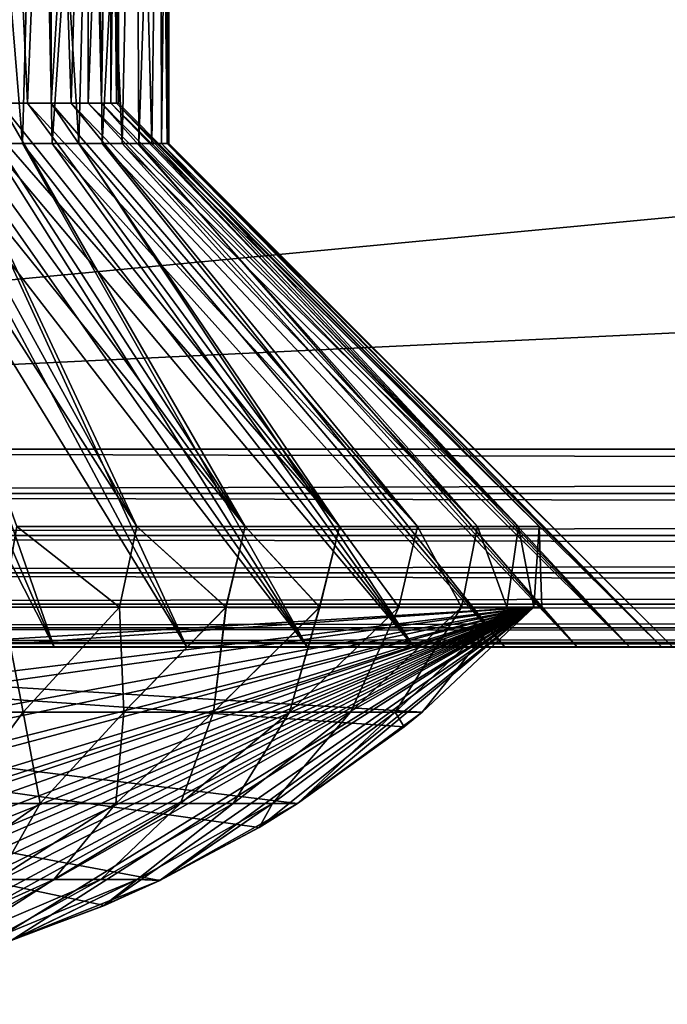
# Model space of a CAD drawing. Header units: metres. Extents: x -44 to 117, y -432 to 89.
# Tile 1014 of 1056: x -27.99 to -24.78, y 79.53 to 84.41. Entities that reach past the tile are written whole.
import ezdxf

# ---------------------------------------------------------------- set-up
doc = ezdxf.new("R2010")
doc.units = ezdxf.units.M
doc.layers.add('solid_125568', color=7, linetype='CONTINUOUS')

msp = doc.modelspace()

# ---------------------------------------------------------------- linework, layer by layer
at = {"layer": 'solid_125568'}
for points in [[(36.877968, 82.282547, 459.877502), (-37.000347, 89.300003, 460), (-36.939213, 85.791275, 459.938751)], [(36.939213, 85.791275, 459.938751), (-37.000347, 89.300003, 460), (36.877968, 82.282547, 459.877502)], [(-36.939213, 85.791275, 440.061249), (37.00037, 89.300003, 440), (-36.877968, 82.282547, 440.122498)], [(-36.877968, 82.282547, 440.122498), (37.00037, 89.300003, 440), (36.939213, 85.791275, 440.061249)], [(-28.137487, 83.800003, 452.023254), (-28.232943, 86.904884, 452.105896), (-27.893377, 86.904884, 451.76767)], [(-27.976759, 83.800003, 448.137482), (-27.893377, 86.904884, 448.23233), (-28.232943, 86.904884, 447.894104)], [(-28.137487, 83.800003, 447.976746), (-27.976759, 83.800003, 448.137482), (-28.232943, 86.904884, 447.894104)], [(-27.976759, 83.800003, 451.862518), (-28.137487, 83.800003, 452.023254), (-27.893377, 86.904884, 451.76767)], [(-28.085548, 86.904884, 451.606415), (-28.08493, 84, 451.607025), (-27.952095, 84, 451.433899)], [(-27.834936, 86.904884, 451.25), (-28.085548, 86.904884, 451.606415), (-27.952095, 84, 451.433899)], [(-28.085548, 86.904884, 448.393585), (-27.952095, 84, 448.566101), (-28.08493, 84, 448.392975)], [(-28.085548, 86.904884, 448.393585), (-27.834936, 86.904884, 448.75), (-27.952095, 84, 448.566101)], [(-27.829859, 83.800003, 451.689087), (-27.976759, 83.800003, 451.862518), (-27.893377, 86.904884, 451.76767)], [(-27.976759, 83.800003, 448.137482), (-27.829859, 83.800003, 448.310913), (-27.893377, 86.904884, 448.23233)], [(-27.834936, 86.904884, 451.25), (-27.952095, 84, 451.433899), (-27.834927, 84, 451.249969)], [(-27.834936, 86.904884, 448.75), (-27.834927, 84, 448.750031), (-27.952095, 84, 448.566101)], [(-27.829859, 83.800003, 451.689087), (-27.893377, 86.904884, 451.76767), (-27.619251, 86.904884, 451.374512)], [(-27.697798, 83.800003, 448.49588), (-27.619251, 86.904884, 448.625488), (-27.893377, 86.904884, 448.23233)], [(-27.829859, 83.800003, 448.310913), (-27.697798, 83.800003, 448.49588), (-27.893377, 86.904884, 448.23233)], [(-27.834936, 86.904884, 451.25), (-27.834927, 84, 451.249969), (-27.734245, 84, 451.05658)], [(-27.651577, 86.904884, 450.854767), (-27.834936, 86.904884, 451.25), (-27.734245, 84, 451.05658)], [(-27.834936, 86.904884, 448.75), (-27.651577, 86.904884, 449.145233), (-27.834927, 84, 448.750031)], [(-27.651577, 86.904884, 449.145233), (-27.734245, 84, 448.94342), (-27.834927, 84, 448.750031)], [(-27.697798, 83.800003, 451.50412), (-27.829859, 83.800003, 451.689087), (-27.619251, 86.904884, 451.374512)], [(-27.651577, 86.904884, 450.854767), (-27.734245, 84, 451.05658), (-27.650743, 84, 450.85498)], [(-27.651577, 86.904884, 449.145233), (-27.650743, 84, 449.14502), (-27.734245, 84, 448.94342)], [(-27.58145, 83.800003, 451.308868), (-27.697798, 83.800003, 451.50412), (-27.619251, 86.904884, 451.374512)], [(-27.697798, 83.800003, 448.49588), (-27.58145, 83.800003, 448.691132), (-27.619251, 86.904884, 448.625488)], [(-27.651577, 86.904884, 450.854767), (-27.650743, 84, 450.85498), (-27.585205, 84, 450.647125)], [(-27.537981, 86.904884, 450.434113), (-27.651577, 86.904884, 450.854767), (-27.585205, 84, 450.647125)], [(-27.651577, 86.904884, 449.145233), (-27.537981, 86.904884, 449.565887), (-27.650743, 84, 449.14502)], [(-27.537981, 86.904884, 449.565887), (-27.585205, 84, 449.352875), (-27.650743, 84, 449.14502)], [(-27.58145, 83.800003, 451.308868), (-27.619251, 86.904884, 451.374512), (-27.415846, 86.904884, 450.940552)], [(-27.481621, 83.800003, 448.895355), (-27.415846, 86.904884, 449.059448), (-27.619251, 86.904884, 448.625488)], [(-27.58145, 83.800003, 448.691132), (-27.481621, 83.800003, 448.895355), (-27.619251, 86.904884, 448.625488)], [(-27.537981, 86.904884, 450.434113), (-27.585205, 84, 450.647125), (-27.53797, 84, 450.434052)], [(-27.537981, 86.904884, 449.565887), (-27.53797, 84, 449.565948), (-27.585205, 84, 449.352875)], [(-27.481621, 83.800003, 451.104645), (-27.58145, 83.800003, 451.308868), (-27.415846, 86.904884, 450.940552)], [(-27.537981, 86.904884, 450.434113), (-27.53797, 84, 450.434052), (-27.509516, 84, 450.217926)], [(-27.537981, 86.904884, 450.434113), (-27.509516, 84, 450.217926), (-27.5, 84, 450)], [(-27.50086, 86.904884, 450), (-27.537981, 86.904884, 450.434113), (-27.5, 84, 450)], [(-27.537981, 86.904884, 449.565887), (-27.50086, 86.904884, 450), (-27.53797, 84, 449.565948)], [(-27.50086, 86.904884, 450), (-27.509516, 84, 449.782074), (-27.53797, 84, 449.565948)], [(-27.50086, 86.904884, 450), (-27.5, 84, 450), (-27.509516, 84, 449.782074)], [(-27.399004, 83.800003, 450.892914), (-27.481621, 83.800003, 451.104645), (-27.415846, 86.904884, 450.940552)], [(-27.481621, 83.800003, 448.895355), (-27.399004, 83.800003, 449.107086), (-27.415846, 86.904884, 449.059448)], [(-27.399004, 83.800003, 450.892914), (-27.415846, 86.904884, 450.940552), (-27.293962, 86.904884, 450.484467)], [(-27.33415, 83.800003, 449.324921), (-27.293962, 86.904884, 449.515533), (-27.415846, 86.904884, 449.059448)], [(-27.399004, 83.800003, 449.107086), (-27.33415, 83.800003, 449.324921), (-27.415846, 86.904884, 449.059448)], [(-27.33415, 83.800003, 450.675079), (-27.399004, 83.800003, 450.892914), (-27.293962, 86.904884, 450.484467)], [(-27.287506, 83.800003, 450.452637), (-27.33415, 83.800003, 450.675079), (-27.293962, 86.904884, 450.484467)], [(-27.33415, 83.800003, 449.324921), (-27.287506, 83.800003, 449.547363), (-27.293962, 86.904884, 449.515533)], [(-27.287506, 83.800003, 450.452637), (-27.293962, 86.904884, 450.484467), (-27.25, 86.904884, 450)], [(-27.293962, 86.904884, 449.515533), (-27.25, 83.800003, 450), (-27.25, 86.904884, 450)], [(-27.259392, 83.800003, 449.772919), (-27.25, 83.800003, 450), (-27.293962, 86.904884, 449.515533)], [(-27.287506, 83.800003, 449.547363), (-27.259392, 83.800003, 449.772919), (-27.293962, 86.904884, 449.515533)], [(-27.259392, 83.800003, 450.227081), (-27.287506, 83.800003, 450.452637), (-27.25, 86.904884, 450)], [(-27.25, 83.800003, 450), (-27.259392, 83.800003, 450.227081), (-27.25, 86.904884, 450)], [(-36.939213, 85.791275, 459.938751), (-36.877968, 82.282547, 459.877502), (36.877968, 82.282547, 459.877502)], [(36.939213, 85.791275, 440.061249), (36.877968, 82.282547, 440.122498), (-36.877968, 82.282547, 440.122498)], [(-28.749996, 84, 452.16507), (-28.004168, 81.900002, 454.14447), (-27.408808, 81.900002, 453.800751)], [(-28.566006, 84, 452.047852), (-28.749996, 84, 452.16507), (-27.408808, 81.900002, 453.800751)], [(-28.749996, 84, 447.83493), (-27.408808, 81.900002, 446.199249), (-28.004168, 81.900002, 445.85553)], [(-28.749996, 84, 447.83493), (-28.566006, 84, 447.952148), (-27.408808, 81.900002, 446.199249)], [(-28.566006, 84, 452.047852), (-27.408808, 81.900002, 453.800751), (-26.871223, 81.900002, 453.37207)], [(-28.393082, 84, 451.915161), (-28.566006, 84, 452.047852), (-26.871223, 81.900002, 453.37207)], [(-28.566006, 84, 447.952148), (-28.393082, 84, 448.084839), (-27.408808, 81.900002, 446.199249)], [(-28.23217, 84, 451.7677), (-28.393082, 84, 451.915161), (-26.871223, 81.900002, 453.37207)], [(-28.393082, 84, 448.084839), (-26.871223, 81.900002, 446.62793), (-27.408808, 81.900002, 446.199249)], [(-28.393082, 84, 448.084839), (-28.23217, 84, 448.2323), (-26.871223, 81.900002, 446.62793)], [(-28.23217, 84, 451.7677), (-26.871223, 81.900002, 453.37207), (-26.40353, 81.900002, 452.868011)], [(-28.08493, 84, 451.607025), (-28.23217, 84, 451.7677), (-26.40353, 81.900002, 452.868011)], [(-28.23217, 84, 448.2323), (-28.08493, 84, 448.392975), (-26.871223, 81.900002, 446.62793)], [(-27.952095, 84, 451.433899), (-28.08493, 84, 451.607025), (-26.40353, 81.900002, 452.868011)], [(-28.08493, 84, 448.392975), (-26.40353, 81.900002, 447.131989), (-26.871223, 81.900002, 446.62793)], [(-28.08493, 84, 448.392975), (-27.952095, 84, 448.566101), (-26.40353, 81.900002, 447.131989)], [(-27.952095, 84, 451.433899), (-26.40353, 81.900002, 452.868011), (-26.016243, 81.900002, 452.299927)], [(-27.834927, 84, 451.249969), (-27.952095, 84, 451.433899), (-26.016243, 81.900002, 452.299927)], [(-27.952095, 84, 448.566101), (-27.834927, 84, 448.750031), (-26.40353, 81.900002, 447.131989)], [(-27.734245, 84, 451.05658), (-27.834927, 84, 451.249969), (-26.016243, 81.900002, 452.299927)], [(-27.834927, 84, 448.750031), (-26.016243, 81.900002, 447.700073), (-26.40353, 81.900002, 447.131989)], [(-27.834927, 84, 448.750031), (-27.734245, 84, 448.94342), (-26.016243, 81.900002, 447.700073)], [(-27.734245, 84, 451.05658), (-26.016243, 81.900002, 452.299927), (-25.717987, 81.900002, 451.680573)], [(-27.650743, 84, 450.85498), (-27.734245, 84, 451.05658), (-25.717987, 81.900002, 451.680573)], [(-27.734245, 84, 448.94342), (-25.717987, 81.900002, 448.319427), (-26.016243, 81.900002, 447.700073)], [(-27.734245, 84, 448.94342), (-27.650743, 84, 449.14502), (-25.717987, 81.900002, 448.319427)], [(-27.650743, 84, 450.85498), (-25.717987, 81.900002, 451.680573), (-25.515356, 81.900002, 451.023712)], [(-27.585205, 84, 450.647125), (-27.650743, 84, 450.85498), (-25.515356, 81.900002, 451.023712)], [(-27.650743, 84, 449.14502), (-27.585205, 84, 449.352875), (-25.717987, 81.900002, 448.319427)], [(-27.53797, 84, 450.434052), (-27.585205, 84, 450.647125), (-25.515356, 81.900002, 451.023712)], [(-27.585205, 84, 449.352875), (-25.515356, 81.900002, 448.976288), (-25.717987, 81.900002, 448.319427)], [(-27.585205, 84, 449.352875), (-27.53797, 84, 449.565948), (-25.515356, 81.900002, 448.976288)], [(-27.53797, 84, 450.434052), (-25.515356, 81.900002, 451.023712), (-25.412868, 81.900002, 450.343842)], [(-27.509516, 84, 450.217926), (-27.53797, 84, 450.434052), (-25.412868, 81.900002, 450.343842)], [(-27.53797, 84, 449.565948), (-27.509516, 84, 449.782074), (-25.515356, 81.900002, 448.976288)], [(-27.5, 84, 450), (-27.509516, 84, 450.217926), (-25.412868, 81.900002, 450.343842)], [(-27.509516, 84, 449.782074), (-25.412868, 81.900002, 449.656158), (-25.515356, 81.900002, 448.976288)], [(-27.509516, 84, 449.782074), (-27.5, 84, 450), (-25.412868, 81.900002, 449.656158)], [(-27.5, 84, 450), (-25.412868, 81.900002, 450.343842), (-25.412868, 81.900002, 449.656158)], [(-27.819099, 81.300003, 445.224426), (-28.89534, 83.800003, 447.481628), (-29.107061, 83.800003, 447.399017)], [(-28.520912, 81.300003, 444.962646), (-27.819099, 81.300003, 445.224426), (-29.107061, 83.800003, 447.399017)], [(-27.819084, 81.300003, 454.775574), (-28.89534, 83.800003, 452.518372), (-28.69116, 83.800003, 452.418549)], [(-28.520903, 81.300003, 455.037323), (-28.89534, 83.800003, 452.518372), (-27.819084, 81.300003, 454.775574)], [(-27.819099, 81.300003, 445.224426), (-28.69116, 83.800003, 447.581451), (-28.89534, 83.800003, 447.481628)], [(-27.161633, 81.300003, 454.416565), (-28.69116, 83.800003, 452.418549), (-28.495886, 83.800003, 452.302216)], [(-27.819084, 81.300003, 454.775574), (-28.69116, 83.800003, 452.418549), (-27.161633, 81.300003, 454.416565)], [(-27.161642, 81.300003, 445.583405), (-28.495886, 83.800003, 447.697784), (-28.69116, 83.800003, 447.581451)], [(-27.819099, 81.300003, 445.224426), (-27.161642, 81.300003, 445.583405), (-28.69116, 83.800003, 447.581451)], [(-27.161633, 81.300003, 454.416565), (-28.495886, 83.800003, 452.302216), (-28.310911, 83.800003, 452.170135)], [(-26.561974, 81.300003, 446.032318), (-28.310911, 83.800003, 447.829865), (-28.495886, 83.800003, 447.697784)], [(-27.161642, 81.300003, 445.583405), (-26.561974, 81.300003, 446.032318), (-28.495886, 83.800003, 447.697784)], [(-26.561958, 81.300003, 453.967651), (-28.310911, 83.800003, 452.170135), (-28.137487, 83.800003, 452.023254)], [(-27.161633, 81.300003, 454.416565), (-28.310911, 83.800003, 452.170135), (-26.561958, 81.300003, 453.967651)], [(-26.561974, 81.300003, 446.032318), (-28.137487, 83.800003, 447.976746), (-28.310911, 83.800003, 447.829865)], [(-26.561958, 81.300003, 453.967651), (-28.137487, 83.800003, 452.023254), (-27.976759, 83.800003, 451.862518)], [(-26.032324, 81.300003, 446.561981), (-27.976759, 83.800003, 448.137482), (-28.137487, 83.800003, 447.976746)], [(-26.561974, 81.300003, 446.032318), (-26.032324, 81.300003, 446.561981), (-28.137487, 83.800003, 447.976746)], [(-26.032314, 81.300003, 453.438019), (-27.976759, 83.800003, 451.862518), (-27.829859, 83.800003, 451.689087)], [(-26.561958, 81.300003, 453.967651), (-27.976759, 83.800003, 451.862518), (-26.032314, 81.300003, 453.438019)], [(-26.032324, 81.300003, 446.561981), (-27.829859, 83.800003, 448.310913), (-27.976759, 83.800003, 448.137482)], [(-26.032314, 81.300003, 453.438019), (-27.829859, 83.800003, 451.689087), (-27.697798, 83.800003, 451.50412)], [(-25.583424, 81.300003, 447.161621), (-27.697798, 83.800003, 448.49588), (-27.829859, 83.800003, 448.310913)], [(-26.032324, 81.300003, 446.561981), (-25.583424, 81.300003, 447.161621), (-27.829859, 83.800003, 448.310913)], [(-25.583418, 81.300003, 452.838348), (-27.697798, 83.800003, 451.50412), (-27.58145, 83.800003, 451.308868)], [(-26.032314, 81.300003, 453.438019), (-27.697798, 83.800003, 451.50412), (-25.583418, 81.300003, 452.838348)], [(-25.583424, 81.300003, 447.161621), (-27.58145, 83.800003, 448.691132), (-27.697798, 83.800003, 448.49588)], [(-25.224432, 81.300003, 452.180939), (-27.58145, 83.800003, 451.308868), (-27.481621, 83.800003, 451.104645)], [(-25.583418, 81.300003, 452.838348), (-27.58145, 83.800003, 451.308868), (-25.224432, 81.300003, 452.180939)], [(-25.224436, 81.300003, 447.819061), (-27.481621, 83.800003, 448.895355), (-27.58145, 83.800003, 448.691132)], [(-25.583424, 81.300003, 447.161621), (-25.224436, 81.300003, 447.819061), (-27.58145, 83.800003, 448.691132)], [(-25.224432, 81.300003, 452.180939), (-27.481621, 83.800003, 451.104645), (-27.399004, 83.800003, 450.892914)], [(-24.962673, 81.300003, 448.520874), (-27.399004, 83.800003, 449.107086), (-27.481621, 83.800003, 448.895355)], [(-25.224436, 81.300003, 447.819061), (-24.962673, 81.300003, 448.520874), (-27.481621, 83.800003, 448.895355)], [(-24.962669, 81.300003, 451.479126), (-27.399004, 83.800003, 450.892914), (-27.33415, 83.800003, 450.675079)], [(-25.224432, 81.300003, 452.180939), (-27.399004, 83.800003, 450.892914), (-24.962669, 81.300003, 451.479126)], [(-24.962673, 81.300003, 448.520874), (-27.33415, 83.800003, 449.324921), (-27.399004, 83.800003, 449.107086)], [(-24.962669, 81.300003, 451.479126), (-27.33415, 83.800003, 450.675079), (-27.287506, 83.800003, 450.452637)], [(-24.803438, 81.300003, 449.252838), (-27.287506, 83.800003, 449.547363), (-27.33415, 83.800003, 449.324921)], [(-24.962673, 81.300003, 448.520874), (-24.803438, 81.300003, 449.252838), (-27.33415, 83.800003, 449.324921)], [(-24.803438, 81.300003, 450.747162), (-27.287506, 83.800003, 450.452637), (-27.259392, 83.800003, 450.227081)], [(-24.962669, 81.300003, 451.479126), (-27.287506, 83.800003, 450.452637), (-24.803438, 81.300003, 450.747162)], [(-24.803438, 81.300003, 449.252838), (-27.259392, 83.800003, 449.772919), (-27.287506, 83.800003, 449.547363)], [(-24.803438, 81.300003, 450.747162), (-27.259392, 83.800003, 450.227081), (-27.25, 83.800003, 450)], [(-24.75, 81.300003, 450), (-27.25, 83.800003, 450), (-27.259392, 83.800003, 449.772919)], [(-24.803438, 81.300003, 449.252838), (-24.75, 81.300003, 450), (-27.259392, 83.800003, 449.772919)], [(-24.803438, 81.300003, 450.747162), (-27.25, 83.800003, 450), (-24.75, 81.300003, 450)], [(-36.877968, 82.063995, 459.849426), (36.877968, 82.063995, 459.849426), (36.877968, 82.282547, 459.877502)], [(-36.877968, 82.282547, 459.877502), (-36.877968, 82.063995, 459.849426), (36.877968, 82.282547, 459.877502)], [(36.877968, 82.063995, 440.150574), (-36.877968, 82.063995, 440.150574), (-36.877968, 82.282547, 440.122498)], [(36.877968, 82.282547, 440.122498), (36.877968, 82.063995, 440.150574), (-36.877968, 82.282547, 440.122498)], [(-36.877968, 81.855713, 459.77356), (36.877968, 81.855713, 459.77356), (36.877968, 82.063995, 459.849426)], [(-36.877968, 82.063995, 459.849426), (-36.877968, 81.855713, 459.77356), (36.877968, 82.063995, 459.849426)], [(36.877968, 81.855713, 440.22644), (-36.877968, 81.855713, 440.22644), (-36.877968, 82.063995, 440.150574)], [(36.877968, 82.063995, 440.150574), (36.877968, 81.855713, 440.22644), (-36.877968, 82.063995, 440.150574)], [(-28.004168, 81.900002, 454.14447), (-28.0741, 81.5, 454.177429), (-27.494604, 81.5, 453.857849)], [(-27.494427, 81.5, 446.142273), (-28.073954, 81.5, 445.822632), (-28.004168, 81.900002, 445.85553)], [(-27.408808, 81.900002, 453.800751), (-28.004168, 81.900002, 454.14447), (-27.494604, 81.5, 453.857849)], [(-27.494427, 81.5, 446.142273), (-28.004168, 81.900002, 445.85553), (-27.408808, 81.900002, 446.199249)], [(-27.408808, 81.900002, 453.800751), (-27.494604, 81.5, 453.857849), (-26.96685, 81.5, 453.458313)], [(-26.96665, 81.5, 446.54184), (-27.494427, 81.5, 446.142273), (-27.408808, 81.900002, 446.199249)], [(-26.871223, 81.900002, 453.37207), (-27.408808, 81.900002, 453.800751), (-26.96685, 81.5, 453.458313)], [(-26.96665, 81.5, 446.54184), (-27.408808, 81.900002, 446.199249), (-26.871223, 81.900002, 446.62793)], [(-26.871223, 81.900002, 453.37207), (-26.96685, 81.5, 453.458313), (-26.5019, 81.5, 452.987183)], [(-26.50169, 81.5, 447.013062), (-26.96665, 81.5, 446.54184), (-26.871223, 81.900002, 446.62793)], [(-26.40353, 81.900002, 452.868011), (-26.871223, 81.900002, 453.37207), (-26.5019, 81.5, 452.987183)], [(-26.50169, 81.5, 447.013062), (-26.871223, 81.900002, 446.62793), (-26.40353, 81.900002, 447.131989)], [(-26.40353, 81.900002, 452.868011), (-26.5019, 81.5, 452.987183), (-26.109463, 81.5, 452.454315)], [(-26.109272, 81.5, 447.54599), (-26.50169, 81.5, 447.013062), (-26.40353, 81.900002, 447.131989)], [(-26.016243, 81.900002, 452.299927), (-26.40353, 81.900002, 452.868011), (-26.109463, 81.5, 452.454315)], [(-26.109272, 81.5, 447.54599), (-26.40353, 81.900002, 447.131989), (-26.016243, 81.900002, 447.700073)], [(-26.016243, 81.900002, 452.299927), (-26.109463, 81.5, 452.454315), (-25.797575, 81.5, 451.870728)], [(-25.797382, 81.5, 448.1297), (-26.109272, 81.5, 447.54599), (-26.016243, 81.900002, 447.700073)], [(-25.717987, 81.900002, 451.680573), (-26.016243, 81.900002, 452.299927), (-25.797575, 81.5, 451.870728)], [(-25.797382, 81.5, 448.1297), (-26.016243, 81.900002, 447.700073), (-25.717987, 81.900002, 448.319427)], [(-25.717987, 81.900002, 451.680573), (-25.797575, 81.5, 451.870728), (-25.57263, 81.5, 451.248352)], [(-25.572531, 81.5, 448.751984), (-25.797382, 81.5, 448.1297), (-25.717987, 81.900002, 448.319427)], [(-25.515356, 81.900002, 451.023712), (-25.717987, 81.900002, 451.680573), (-25.57263, 81.5, 451.248352)], [(-25.572531, 81.5, 448.751984), (-25.717987, 81.900002, 448.319427), (-25.515356, 81.900002, 448.976288)], [(-25.515356, 81.900002, 451.023712), (-25.57263, 81.5, 451.248352), (-25.439299, 81.5, 450.600006)], [(-25.572531, 81.5, 448.751984), (-25.515356, 81.900002, 448.976288), (-25.439344, 81.5, 449.399902)], [(-25.412868, 81.900002, 450.343842), (-25.515356, 81.900002, 451.023712), (-25.439299, 81.5, 450.600006)], [(-25.515356, 81.900002, 448.976288), (-25.412868, 81.900002, 449.656158), (-25.439344, 81.5, 449.399902)], [(-25.412868, 81.900002, 449.656158), (-25.4, 81.5, 449.999176), (-25.439344, 81.5, 449.399902)], [(-25.412868, 81.900002, 450.343842), (-25.439299, 81.5, 450.600006), (-25.4, 81.5, 449.999176)], [(-25.412868, 81.900002, 449.656158), (-25.412868, 81.900002, 450.343842), (-25.4, 81.5, 449.999176)], [(-36.877968, 81.669258, 459.653656), (36.877968, 81.669258, 459.653656), (36.877968, 81.855713, 459.77356)], [(-36.877968, 81.855713, 459.77356), (-36.877968, 81.669258, 459.653656), (36.877968, 81.855713, 459.77356)], [(36.877968, 81.669258, 440.346344), (-36.877968, 81.669258, 440.346344), (-36.877968, 81.855713, 440.22644)], [(36.877968, 81.855713, 440.22644), (36.877968, 81.669258, 440.346344), (-36.877968, 81.855713, 440.22644)], [(-36.877968, 81.513794, 459.495636), (36.877968, 81.513794, 459.495636), (36.877968, 81.669258, 459.653656)], [(-36.877968, 81.669258, 459.653656), (-36.877968, 81.513794, 459.495636), (36.877968, 81.669258, 459.653656)], [(36.877968, 81.513794, 440.504364), (-36.877968, 81.513794, 440.504364), (-36.877968, 81.669258, 440.346344)], [(36.877968, 81.669258, 440.346344), (36.877968, 81.513794, 440.504364), (-36.877968, 81.669258, 440.346344)], [(-36.877968, 81.396965, 459.307251), (36.877968, 81.396965, 459.307251), (36.877968, 81.513794, 459.495636)], [(-36.877968, 81.513794, 459.495636), (-36.877968, 81.396965, 459.307251), (36.877968, 81.513794, 459.495636)], [(36.877968, 81.396965, 440.692749), (-36.877968, 81.396965, 440.692749), (-36.877968, 81.513794, 440.504364)], [(36.877968, 81.513794, 440.504364), (36.877968, 81.396965, 440.692749), (-36.877968, 81.513794, 440.504364)], [(-25.439344, 81.5, 449.399902), (-34.560654, 81.5, 450.600098), (-34.560703, 81.5, 449.399994)], [(-25.992897, 80.978844, 449.399994), (-25.439344, 81.5, 449.399902), (-34.560703, 81.5, 449.399994)], [(-26.083326, 80.904945, 449.399994), (-25.992897, 80.978844, 449.399994), (-34.560703, 81.5, 449.399994)], [(-26.083326, 80.904945, 449.399994), (-34.560703, 81.5, 449.399994), (-26.611252, 80.524979, 449.399994)], [(-26.803911, 80.405838, 449.399994), (-26.611252, 80.524979, 449.399994), (-34.560703, 81.5, 449.399994)], [(-26.803911, 80.405838, 449.399994), (-34.560703, 81.5, 449.399994), (-27.295504, 80.142982, 449.399994)], [(-27.569979, 80.019547, 449.399994), (-27.295504, 80.142982, 449.399994), (-34.560703, 81.5, 449.399994)], [(-27.569979, 80.019547, 449.399994), (-34.560703, 81.5, 449.399994), (-28.031347, 79.84626, 449.399994)], [(-34.007103, 80.978844, 450.600006), (-34.560654, 81.5, 450.600098), (-25.439299, 81.5, 450.600006)], [(-25.439344, 81.5, 449.399902), (-25.439299, 81.5, 450.600006), (-34.560654, 81.5, 450.600098)], [(-33.916676, 80.904945, 450.600006), (-34.007103, 80.978844, 450.600006), (-25.439299, 81.5, 450.600006)], [(-33.916676, 80.904945, 450.600006), (-25.439299, 81.5, 450.600006), (-33.388748, 80.524979, 450.600006)], [(-33.196091, 80.405838, 450.600006), (-33.388748, 80.524979, 450.600006), (-25.439299, 81.5, 450.600006)], [(-33.196091, 80.405838, 450.600006), (-25.439299, 81.5, 450.600006), (-32.704494, 80.142982, 450.600006)], [(-32.430023, 80.019547, 450.600006), (-32.704494, 80.142982, 450.600006), (-25.439299, 81.5, 450.600006)], [(-32.430023, 80.019547, 450.600006), (-25.439299, 81.5, 450.600006), (-31.968653, 79.84626, 450.600006)], [(-31.815706, 79.797737, 450.600006), (-31.968653, 79.84626, 450.600006), (-25.439299, 81.5, 450.600006)], [(-31.815706, 79.797737, 450.600006), (-25.439299, 81.5, 450.600006), (-31.383459, 79.683434, 450.600006)], [(-31.383459, 79.683434, 450.600006), (-25.439299, 81.5, 450.600006), (-31.195654, 79.64389, 450.600006)], [(-31.081764, 79.622833, 450.600006), (-31.195654, 79.64389, 450.600006), (-25.439299, 81.5, 450.600006)], [(-31.081764, 79.622833, 450.600006), (-25.439299, 81.5, 450.600006), (-30.849182, 79.586533, 450.600006)], [(-30.849182, 79.586533, 450.600006), (-25.439299, 81.5, 450.600006), (-30.549202, 79.552811, 450.600006)], [(-30.549202, 79.552811, 450.600006), (-25.439299, 81.5, 450.600006), (-30.347832, 79.538345, 450.600006)], [(-30.347832, 79.538345, 450.600006), (-25.439299, 81.5, 450.600006), (-30.16202, 79.530777, 450.600006)], [(-30.16202, 79.530777, 450.600006), (-25.439299, 81.5, 450.600006), (-30, 79.528679, 450.600006)], [(-30, 79.528679, 450.600006), (-25.439299, 81.5, 450.600006), (-29.776718, 79.532669, 450.600006)], [(-29.776718, 79.532669, 450.600006), (-25.439299, 81.5, 450.600006), (-29.57567, 79.543076, 450.600006)], [(-29.57567, 79.543076, 450.600006), (-25.439299, 81.5, 450.600006), (-29.386532, 79.558807, 450.600006)], [(-29.386532, 79.558807, 450.600006), (-25.439299, 81.5, 450.600006), (-29.189001, 79.581421, 450.600006)], [(-29.189001, 79.581421, 450.600006), (-25.439299, 81.5, 450.600006), (-28.957506, 79.616074, 450.600006)], [(-28.957506, 79.616074, 450.600006), (-25.439299, 81.5, 450.600006), (-28.806492, 79.643494, 450.600006)], [(-28.806492, 79.643494, 450.600006), (-25.439299, 81.5, 450.600006), (-28.648844, 79.676201, 450.600006)], [(-28.648844, 79.676201, 450.600006), (-25.439299, 81.5, 450.600006), (-28.202887, 79.792137, 450.600006)], [(-27.97352, 80.978943, 446.491272), (-28.51927, 80.978943, 446.228363), (-28.073954, 81.5, 445.822632)], [(-28.519257, 80.978943, 453.771637), (-27.973507, 80.978943, 453.508728), (-28.0741, 81.5, 454.177429)], [(-28.202887, 79.792137, 450.600006), (-25.439299, 81.5, 450.600006), (-28.033087, 79.84568, 450.600006)], [(-27.973507, 80.978943, 453.508728), (-27.494604, 81.5, 453.857849), (-28.0741, 81.5, 454.177429)], [(-27.97352, 80.978943, 446.491272), (-28.073954, 81.5, 445.822632), (-27.494427, 81.5, 446.142273)], [(-28.033087, 79.84568, 450.600006), (-25.439299, 81.5, 450.600006), (-27.572767, 80.018379, 450.600006)], [(-27.473066, 80.978943, 446.832581), (-27.97352, 80.978943, 446.491272), (-27.494427, 81.5, 446.142273)], [(-27.973507, 80.978943, 453.508728), (-27.473055, 80.978943, 453.167389), (-27.494604, 81.5, 453.857849)], [(-27.572767, 80.018379, 450.600006), (-25.439299, 81.5, 450.600006), (-27.292992, 80.14418, 450.600006)], [(-27.473055, 80.978943, 453.167389), (-26.96685, 81.5, 453.458313), (-27.494604, 81.5, 453.857849)], [(-27.473066, 80.978943, 446.832581), (-27.494427, 81.5, 446.142273), (-26.96665, 81.5, 446.54184)], [(-27.029093, 80.978943, 447.24472), (-27.473066, 80.978943, 446.832581), (-26.96665, 81.5, 446.54184)], [(-27.473055, 80.978943, 453.167389), (-27.029081, 80.978943, 452.75528), (-26.96685, 81.5, 453.458313)], [(-27.292992, 80.14418, 450.600006), (-25.439299, 81.5, 450.600006), (-26.80257, 80.406639, 450.600006)], [(-27.029093, 80.978943, 447.24472), (-26.96665, 81.5, 446.54184), (-26.50169, 81.5, 447.013062)], [(-26.651522, 80.978943, 447.718445), (-27.029093, 80.978943, 447.24472), (-26.50169, 81.5, 447.013062)], [(-27.029081, 80.978943, 452.75528), (-26.5019, 81.5, 452.987183), (-26.96685, 81.5, 453.458313)], [(-27.029081, 80.978943, 452.75528), (-26.651512, 80.978943, 452.281555), (-26.5019, 81.5, 452.987183)], [(-26.80257, 80.406639, 450.600006), (-25.439299, 81.5, 450.600006), (-26.611252, 80.524971, 450.600006)], [(-26.651522, 80.978943, 447.718445), (-26.50169, 81.5, 447.013062), (-26.109272, 81.5, 447.54599)], [(-26.348795, 80.978943, 448.243134), (-26.651522, 80.978943, 447.718445), (-26.109272, 81.5, 447.54599)], [(-26.651512, 80.978943, 452.281555), (-26.109463, 81.5, 452.454315), (-26.5019, 81.5, 452.987183)], [(-26.651512, 80.978943, 452.281555), (-26.348787, 80.978943, 451.756836), (-26.109463, 81.5, 452.454315)], [(-26.611252, 80.524971, 450.600006), (-25.439299, 81.5, 450.600006), (-25.992895, 80.978844, 450.600006)], [(-26.348795, 80.978943, 448.243134), (-26.109272, 81.5, 447.54599), (-25.797382, 81.5, 448.1297)], [(-26.127678, 80.978943, 448.807129), (-26.348795, 80.978943, 448.243134), (-25.797382, 81.5, 448.1297)], [(-26.348787, 80.978943, 451.756836), (-25.797575, 81.5, 451.870728), (-26.109463, 81.5, 452.454315)], [(-26.348787, 80.978943, 451.756836), (-26.127672, 80.978943, 451.192871), (-25.797575, 81.5, 451.870728)], [(-26.127678, 80.978943, 448.807129), (-25.797382, 81.5, 448.1297), (-25.572531, 81.5, 448.751984)], [(-25.992897, 80.978844, 449.399994), (-26.127678, 80.978943, 448.807129), (-25.572531, 81.5, 448.751984)], [(-26.127672, 80.978943, 451.192871), (-25.57263, 81.5, 451.248352), (-25.797575, 81.5, 451.870728)], [(-26.127672, 80.978943, 451.192871), (-25.992895, 80.978844, 450.600006), (-25.57263, 81.5, 451.248352)], [(-25.992897, 80.978844, 449.399994), (-25.572531, 81.5, 448.751984), (-25.439344, 81.5, 449.399902)], [(-25.992895, 80.978844, 450.600006), (-25.439299, 81.5, 450.600006), (-25.57263, 81.5, 451.248352)], [(-25.439344, 81.5, 449.399902), (-25.4, 81.5, 449.999176), (-25.439299, 81.5, 450.600006)], [(-36.877968, 81.324516, 459.097748), (36.877968, 81.324516, 459.097748), (36.877968, 81.396965, 459.307251)], [(-36.877968, 81.396965, 459.307251), (-36.877968, 81.324516, 459.097748), (36.877968, 81.396965, 459.307251)], [(36.877968, 81.324516, 440.902252), (-36.877968, 81.324516, 440.902252), (-36.877968, 81.396965, 440.692749)], [(36.877968, 81.396965, 440.692749), (36.877968, 81.324516, 440.902252), (-36.877968, 81.396965, 440.692749)], [(36.877968, 81.324516, 459.097748), (-36.878151, 81.300003, 458.877655), (-0.000154, 81.300003, 458.877655)], [(-36.877968, 81.324516, 459.097748), (-36.878151, 81.300003, 458.877655), (36.877968, 81.324516, 459.097748)], [(-0.000746, 81.300003, 457.399994), (-0.000154, 81.300003, 458.877655), (-36.878151, 81.300003, 458.877655)], [(-7.336801, 81.300003, 450.965057), (-36.878151, 81.300003, 458.877655), (-7.4, 81.300003, 450)], [(-27.819084, 81.300003, 454.775574), (-7.4, 81.300003, 450), (-36.878151, 81.300003, 458.877655)], [(-0.966656, 81.300003, 457.336578), (-0.000746, 81.300003, 457.399994), (-36.878151, 81.300003, 458.877655)], [(-1.916412, 81.300003, 457.147552), (-0.966656, 81.300003, 457.336578), (-36.878151, 81.300003, 458.877655)], [(-2.833156, 81.300003, 456.836182), (-1.916412, 81.300003, 457.147552), (-36.878151, 81.300003, 458.877655)], [(-3.70114, 81.300003, 456.407928), (-2.833156, 81.300003, 456.836182), (-36.878151, 81.300003, 458.877655)], [(-4.506104, 81.300003, 455.869843), (-3.70114, 81.300003, 456.407928), (-36.878151, 81.300003, 458.877655)], [(-5.234018, 81.300003, 455.231171), (-4.506104, 81.300003, 455.869843), (-36.878151, 81.300003, 458.877655)], [(-5.872028, 81.300003, 454.503265), (-5.234018, 81.300003, 455.231171), (-36.878151, 81.300003, 458.877655)], [(-6.409606, 81.300003, 453.698242), (-5.872028, 81.300003, 454.503265), (-36.878151, 81.300003, 458.877655)], [(-6.83766, 81.300003, 452.829559), (-6.409606, 81.300003, 453.698242), (-36.878151, 81.300003, 458.877655)], [(-7.148285, 81.300003, 451.913635), (-6.83766, 81.300003, 452.829559), (-36.878151, 81.300003, 458.877655)], [(-7.336801, 81.300003, 450.965057), (-7.148285, 81.300003, 451.913635), (-36.878151, 81.300003, 458.877655)], [(-28.520903, 81.300003, 455.037323), (-27.819084, 81.300003, 454.775574), (-36.878151, 81.300003, 458.877655)], [(-36.877968, 81.324516, 440.902252), (36.878151, 81.300003, 441.122345), (0.000158, 81.300003, 441.122345)], [(36.877968, 81.324516, 440.902252), (36.878151, 81.300003, 441.122345), (-36.877968, 81.324516, 440.902252)], [(-36.877968, 81.324516, 440.902252), (0.000158, 81.300003, 441.122345), (-36.877815, 81.300003, 441.122345)], [(-36.877815, 81.300003, 441.122345), (0.000158, 81.300003, 441.122345), (-30.747137, 81.300003, 444.803436)], [(0.000158, 81.300003, 441.122345), (-30.000004, 81.300003, 444.75), (-30.747137, 81.300003, 444.803436)], [(0.000158, 81.300003, 441.122345), (-29.252871, 81.300003, 444.803436), (-30.000004, 81.300003, 444.75)], [(0.000158, 81.300003, 441.122345), (-28.520912, 81.300003, 444.962646), (-29.252871, 81.300003, 444.803436)], [(0.000158, 81.300003, 441.122345), (-27.819099, 81.300003, 445.224426), (-28.520912, 81.300003, 444.962646)], [(0.000158, 81.300003, 441.122345), (-27.161642, 81.300003, 445.583405), (-27.819099, 81.300003, 445.224426)], [(-27.819084, 81.300003, 454.775574), (-27.161633, 81.300003, 454.416565), (-7.4, 81.300003, 450)], [(0.000158, 81.300003, 441.122345), (-26.561974, 81.300003, 446.032318), (-27.161642, 81.300003, 445.583405)], [(-27.161633, 81.300003, 454.416565), (-26.561958, 81.300003, 453.967651), (-7.4, 81.300003, 450)], [(0.000158, 81.300003, 441.122345), (-26.032324, 81.300003, 446.561981), (-26.561974, 81.300003, 446.032318)], [(-26.561958, 81.300003, 453.967651), (-26.032314, 81.300003, 453.438019), (-7.4, 81.300003, 450)], [(0.000158, 81.300003, 441.122345), (-25.583424, 81.300003, 447.161621), (-26.032324, 81.300003, 446.561981)], [(-26.032314, 81.300003, 453.438019), (-25.583418, 81.300003, 452.838348), (-7.4, 81.300003, 450)], [(0.000158, 81.300003, 441.122345), (-25.224436, 81.300003, 447.819061), (-25.583424, 81.300003, 447.161621)], [(-25.583418, 81.300003, 452.838348), (-25.224432, 81.300003, 452.180939), (-7.4, 81.300003, 450)], [(0.000158, 81.300003, 441.122345), (-24.962673, 81.300003, 448.520874), (-25.224436, 81.300003, 447.819061)], [(-25.224432, 81.300003, 452.180939), (-24.962669, 81.300003, 451.479126), (-7.4, 81.300003, 450)], [(0.000158, 81.300003, 441.122345), (-24.803438, 81.300003, 449.252838), (-24.962673, 81.300003, 448.520874)], [(-24.962669, 81.300003, 451.479126), (-24.803438, 81.300003, 450.747162), (-7.4, 81.300003, 450)], [(0.000158, 81.300003, 441.122345), (-24.75, 81.300003, 450), (-24.803438, 81.300003, 449.252838)], [(-24.803438, 81.300003, 450.747162), (-24.75, 81.300003, 450), (-7.4, 81.300003, 450)], [(-28.309042, 80.525352, 447.001953), (-28.51927, 80.978943, 446.228363), (-27.97352, 80.978943, 446.491272)], [(-28.309011, 80.525352, 452.998016), (-27.973507, 80.978943, 453.508728), (-28.519257, 80.978943, 453.771637)], [(-27.888891, 80.525352, 447.281403), (-28.309042, 80.525352, 447.001953), (-27.97352, 80.978943, 446.491272)], [(-28.309011, 80.525352, 452.998016), (-27.888863, 80.525352, 452.718597), (-27.973507, 80.978943, 453.508728)], [(-27.888891, 80.525352, 447.281403), (-27.97352, 80.978943, 446.491272), (-27.473066, 80.978943, 446.832581)], [(-27.888863, 80.525352, 452.718597), (-27.473055, 80.978943, 453.167389), (-27.973507, 80.978943, 453.508728)], [(-27.514109, 80.525352, 447.619263), (-27.888891, 80.525352, 447.281403), (-27.473066, 80.978943, 446.832581)], [(-27.888863, 80.525352, 452.718597), (-27.514084, 80.525352, 452.380737), (-27.473055, 80.978943, 453.167389)], [(-27.514109, 80.525352, 447.619263), (-27.473066, 80.978943, 446.832581), (-27.029093, 80.978943, 447.24472)], [(-27.192749, 80.525352, 448.00827), (-27.514109, 80.525352, 447.619263), (-27.029093, 80.978943, 447.24472)], [(-27.514084, 80.525352, 452.380737), (-27.029081, 80.978943, 452.75528), (-27.473055, 80.978943, 453.167389)], [(-27.514084, 80.525352, 452.380737), (-27.192728, 80.525352, 451.991699), (-27.029081, 80.978943, 452.75528)], [(-27.192749, 80.525352, 448.00827), (-27.029093, 80.978943, 447.24472), (-26.651522, 80.978943, 447.718445)], [(-26.931719, 80.525352, 448.440094), (-27.192749, 80.525352, 448.00827), (-26.651522, 80.978943, 447.718445)], [(-27.192728, 80.525352, 451.991699), (-26.651512, 80.978943, 452.281555), (-27.029081, 80.978943, 452.75528)], [(-27.192728, 80.525352, 451.991699), (-26.931704, 80.525352, 451.559875), (-26.651512, 80.978943, 452.281555)], [(-26.931719, 80.525352, 448.440094), (-26.651522, 80.978943, 447.718445), (-26.348795, 80.978943, 448.243134)], [(-26.736629, 80.525352, 448.905457), (-26.931719, 80.525352, 448.440094), (-26.348795, 80.978943, 448.243134)], [(-26.931704, 80.525352, 451.559875), (-26.348787, 80.978943, 451.756836), (-26.651512, 80.978943, 452.281555)], [(-26.931704, 80.525352, 451.559875), (-26.736618, 80.525352, 451.094513), (-26.348787, 80.978943, 451.756836)], [(-26.736629, 80.525352, 448.905457), (-26.348795, 80.978943, 448.243134), (-26.127678, 80.978943, 448.807129)], [(-26.611252, 80.524979, 449.399994), (-26.736629, 80.525352, 448.905457), (-26.127678, 80.978943, 448.807129)], [(-26.736618, 80.525352, 451.094513), (-26.127672, 80.978943, 451.192871), (-26.348787, 80.978943, 451.756836)], [(-26.736618, 80.525352, 451.094513), (-26.611252, 80.524971, 450.600006), (-26.127672, 80.978943, 451.192871)], [(-26.611252, 80.524971, 450.600006), (-26.082712, 80.905441, 450.600006), (-26.127672, 80.978943, 451.192871)], [(-26.611252, 80.524979, 449.399994), (-26.127678, 80.978943, 448.807129), (-25.992897, 80.978844, 449.399994)], [(-26.611252, 80.524971, 450.600006), (-25.992895, 80.978844, 450.600006), (-26.082712, 80.905441, 450.600006)], [(-26.083326, 80.904945, 449.399994), (-26.611252, 80.524979, 449.399994), (-25.992897, 80.978844, 449.399994)], [(-26.082712, 80.905441, 450.600006), (-25.992895, 80.978844, 450.600006), (-26.127672, 80.978943, 451.192871)], [(-28.429995, 80.148636, 452.29657), (-27.888863, 80.525352, 452.718597), (-28.309011, 80.525352, 452.998016)], [(-28.429995, 80.148636, 452.29657), (-28.104591, 80.148636, 452.036316), (-27.888863, 80.525352, 452.718597)], [(-28.429871, 80.148636, 447.703522), (-28.309042, 80.525352, 447.001953), (-27.888891, 80.525352, 447.281403)], [(-28.104481, 80.148636, 447.963806), (-28.429871, 80.148636, 447.703522), (-27.888891, 80.525352, 447.281403)], [(-28.104591, 80.148636, 452.036316), (-27.514084, 80.525352, 452.380737), (-27.888863, 80.525352, 452.718597)], [(-28.104591, 80.148636, 452.036316), (-27.821709, 80.148636, 451.730377), (-27.514084, 80.525352, 452.380737)], [(-28.104481, 80.148636, 447.963806), (-27.888891, 80.525352, 447.281403), (-27.514109, 80.525352, 447.619263)], [(-27.821615, 80.148636, 448.269745), (-28.104481, 80.148636, 447.963806), (-27.514109, 80.525352, 447.619263)], [(-27.821709, 80.148636, 451.730377), (-27.192728, 80.525352, 451.991699), (-27.514084, 80.525352, 452.380737)], [(-27.821709, 80.148636, 451.730377), (-27.587696, 80.148636, 451.38559), (-27.192728, 80.525352, 451.991699)], [(-27.821615, 80.148636, 448.269745), (-27.514109, 80.525352, 447.619263), (-27.192749, 80.525352, 448.00827)], [(-27.587622, 80.148636, 448.614532), (-27.821615, 80.148636, 448.269745), (-27.192749, 80.525352, 448.00827)], [(-27.587696, 80.148636, 451.38559), (-26.931704, 80.525352, 451.559875), (-27.192728, 80.525352, 451.991699)], [(-27.587696, 80.148636, 451.38559), (-27.407803, 80.148636, 451.009766), (-26.931704, 80.525352, 451.559875)], [(-27.587622, 80.148636, 448.614532), (-27.192749, 80.525352, 448.00827), (-26.931719, 80.525352, 448.440094)], [(-27.407747, 80.148636, 448.990387), (-27.587622, 80.148636, 448.614532), (-26.931719, 80.525352, 448.440094)], [(-27.407803, 80.148636, 451.009766), (-26.736618, 80.525352, 451.094513), (-26.931704, 80.525352, 451.559875)], [(-27.407803, 80.148636, 451.009766), (-27.292992, 80.14418, 450.600006), (-26.736618, 80.525352, 451.094513)], [(-27.407747, 80.148636, 448.990387), (-26.931719, 80.525352, 448.440094), (-26.736629, 80.525352, 448.905457)], [(-27.295504, 80.142982, 449.399994), (-27.407747, 80.148636, 448.990387), (-26.736629, 80.525352, 448.905457)], [(-27.295504, 80.142982, 449.399994), (-26.736629, 80.525352, 448.905457), (-26.611252, 80.524979, 449.399994)], [(-26.803911, 80.405838, 449.399994), (-27.295504, 80.142982, 449.399994), (-26.611252, 80.524979, 449.399994)], [(-27.292992, 80.14418, 450.600006), (-26.80257, 80.406639, 450.600006), (-26.736618, 80.525352, 451.094513)], [(-26.80257, 80.406639, 450.600006), (-26.611252, 80.524971, 450.600006), (-26.736618, 80.525352, 451.094513)], [(-28.47337, 79.854286, 451.41449), (-27.821709, 80.148636, 451.730377), (-28.104591, 80.148636, 452.036316)], [(-28.47337, 79.854286, 451.41449), (-28.279394, 79.854286, 451.170837), (-27.821709, 80.148636, 451.730377)], [(-28.472605, 79.854286, 448.586334), (-28.104481, 80.148636, 447.963806), (-27.821615, 80.148636, 448.269745)], [(-28.278761, 79.854286, 448.830078), (-28.472605, 79.854286, 448.586334), (-27.821615, 80.148636, 448.269745)], [(-28.279394, 79.854286, 451.170837), (-27.587696, 80.148636, 451.38559), (-27.821709, 80.148636, 451.730377)], [(-28.279394, 79.854286, 451.170837), (-28.123945, 79.854286, 450.901001), (-27.587696, 80.148636, 451.38559)], [(-28.278761, 79.854286, 448.830078), (-27.821615, 80.148636, 448.269745), (-27.587622, 80.148636, 448.614532)], [(-28.123459, 79.854286, 449.100037), (-28.278761, 79.854286, 448.830078), (-27.587622, 80.148636, 448.614532)], [(-28.123945, 79.854286, 450.901001), (-27.407803, 80.148636, 451.009766), (-27.587696, 80.148636, 451.38559)], [(-28.123945, 79.854286, 450.901001), (-28.033087, 79.84568, 450.600006), (-27.407803, 80.148636, 451.009766)], [(-28.123459, 79.854286, 449.100037), (-27.587622, 80.148636, 448.614532), (-27.407747, 80.148636, 448.990387)], [(-28.031347, 79.84626, 449.399994), (-28.123459, 79.854286, 449.100037), (-27.407747, 80.148636, 448.990387)], [(-28.033087, 79.84568, 450.600006), (-27.572767, 80.018379, 450.600006), (-27.407803, 80.148636, 451.009766)], [(-28.031347, 79.84626, 449.399994), (-27.407747, 80.148636, 448.990387), (-27.295504, 80.142982, 449.399994)], [(-27.569979, 80.019547, 449.399994), (-28.031347, 79.84626, 449.399994), (-27.295504, 80.142982, 449.399994)], [(-27.572767, 80.018379, 450.600006), (-27.292992, 80.14418, 450.600006), (-27.407803, 80.148636, 451.009766)]]:
    msp.add_3dface(points, dxfattribs=at)

doc.saveas('drawing.dxf')
